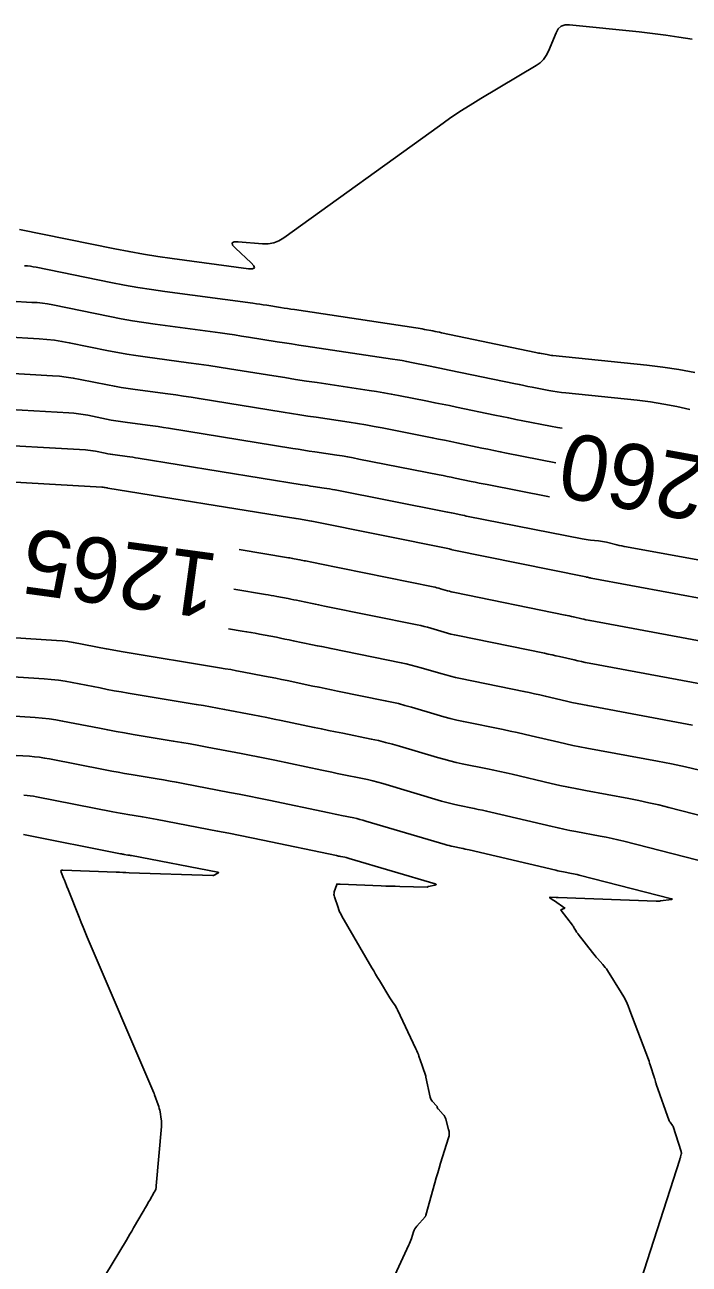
# Model space of a CAD drawing. Extents: x 658976 to 668721, y 639543 to 647196.
# Drawn here: x 662275.7 to 662336.7, y 642432.4 to 642546.2 of the extents above; entities that cross this region are included whole.
import ezdxf

# ---------------------------------------------------------------- set-up
doc = ezdxf.new("R2010")
doc.units = 0
for name, color, linetype in [('Ex_Contour Labels', 7, 'Continuous'), ('Ex_Major Contours', 7, 'Continuous'), ('Ex_Minor Contours', 7, 'Continuous')]:
    doc.layers.add(name, color=color, linetype=linetype)

msp = doc.modelspace()

# ---------------------------------------------------------------- linework, layer by layer
at = {"layer": 'Ex_Major Contours'}
for points in [[(662273.07, 642514.24), (662278.24, 642513.95), (662278.88, 642513.9), (662279.51, 642513.83), (662280.15, 642513.74), (662280.78, 642513.62), (662283.3, 642513.11), (662283.93, 642512.99), (662284.56, 642512.88), (662285.2, 642512.78), (662285.83, 642512.69), (662288.85, 642512.28), (662289.56, 642512.19), (662290.28, 642512.08), (662290.99, 642511.98), (662291.7, 642511.86), (662299.43, 642510.61), (662300.19, 642510.49), (662300.95, 642510.37), (662301.71, 642510.25), (662302.47, 642510.14), (662305.51, 642509.68), (662306.27, 642509.57), (662307.02, 642509.44), (662307.78, 642509.3), (662308.53, 642509.16), (662313.13, 642508.26), (662313.7, 642508.14), (662314.26, 642508.03), (662314.83, 642507.91), (662315.4, 642507.79), (662317.67, 642507.32), (662318.23, 642507.21), (662318.8, 642507.09), (662319.37, 642506.98), (662319.94, 642506.86), (662324.48, 642505.97)], [(662294.9, 642494.37), (662297.8, 642493.89), (662298.06, 642493.84), (662298.32, 642493.8), (662298.58, 642493.75), (662298.84, 642493.7), (662299.89, 642493.5), (662300.15, 642493.45), (662300.41, 642493.4), (662300.67, 642493.35), (662300.93, 642493.3), (662302.11, 642493.05), (662302.39, 642492.99), (662302.68, 642492.93), (662302.96, 642492.87), (662303.24, 642492.81), (662311.75, 642491.09), (662312.07, 642491.03), (662312.38, 642490.95), (662312.69, 642490.87), (662313, 642490.78), (662314.23, 642490.42), (662314.53, 642490.33), (662314.84, 642490.25), (662315.16, 642490.17), (662315.47, 642490.11), (662323.45, 642488.48), (662323.79, 642488.41), (662324.13, 642488.34), (662324.47, 642488.26), (662324.81, 642488.19), (662326.16, 642487.87), (662326.5, 642487.79), (662326.84, 642487.72), (662327.18, 642487.65), (662327.53, 642487.58), (662341.23, 642485.04)], [(662274.3, 642479.14), (662276.14, 642479.03), (662276.6, 642478.99), (662277.06, 642478.94), (662277.52, 642478.87), (662277.97, 642478.79), (662283.09, 642477.78), (662283.69, 642477.67), (662284.28, 642477.56), (662284.87, 642477.45), (662285.47, 642477.35), (662287.85, 642476.96), (662288.44, 642476.86), (662289.04, 642476.75), (662289.63, 642476.64), (662290.23, 642476.53), (662294.49, 642475.72), (662295.4, 642475.55), (662296.3, 642475.37), (662297.21, 642475.18), (662298.11, 642475), (662303.65, 642473.84), (662303.93, 642473.78), (662304.21, 642473.72), (662304.5, 642473.66), (662304.78, 642473.6), (662305.92, 642473.37), (662306.2, 642473.31), (662306.48, 642473.24), (662306.76, 642473.17), (662307.04, 642473.09), (662314.32, 642470.93), (662314.5, 642470.87), (662314.68, 642470.83), (662314.87, 642470.78), (662315.05, 642470.74), (662315.78, 642470.6), (662315.96, 642470.56), (662316.15, 642470.52), (662316.33, 642470.48), (662316.51, 642470.44), (662324.47, 642468.57), (662324.65, 642468.53), (662324.83, 642468.49), (662325.01, 642468.45), (662325.19, 642468.42), (662325.91, 642468.28), (662326.09, 642468.25), (662326.27, 642468.21), (662326.45, 642468.17), (662326.63, 642468.12), (662335.11, 642465.95), (662335.16, 642465.94), (662335.18, 642465.92), (662335.16, 642465.91), (662335.11, 642465.9), (662334.11, 642465.76), (662334.01, 642465.74), (662333.91, 642465.74), (662333.81, 642465.73), (662333.71, 642465.73), (662324.68, 642466.07), (662324.64, 642466.07), (662324.59, 642466.07), (662324.55, 642466.07), (662324.5, 642466.08), (662323.95, 642466.09), (662323.92, 642466.09), (662323.9, 642466.08), (662323.91, 642466.06), (662323.94, 642466.04), (662324.15, 642465.9), (662324.2, 642465.86), (662324.25, 642465.83), (662324.3, 642465.8), (662324.35, 642465.76), (662325.3, 642465.1), (662325.3, 642465.1), (662325.31, 642465.1), (662325.3, 642465.09), (662325.3, 642465.09), (662325.27, 642465.08), (662325.26, 642465.07), (662325.25, 642465.07), (662325, 642464.98), (662324.97, 642464.96), (662324.95, 642464.93), (662324.95, 642464.9), (662324.97, 642464.87), (662326, 642463.54), (662326.05, 642463.47), (662326.1, 642463.41), (662326.14, 642463.33), (662326.18, 642463.26), (662326.35, 642462.97), (662326.39, 642462.9), (662326.44, 642462.83), (662326.49, 642462.76), (662326.54, 642462.69), (662327.85, 642461.01), (662327.96, 642460.87), (662328.08, 642460.73), (662328.19, 642460.6), (662328.31, 642460.46), (662328.79, 642459.93), (662328.9, 642459.79), (662329.01, 642459.65), (662329.12, 642459.51), (662329.22, 642459.36), (662330.49, 642457.34), (662330.72, 642456.95), (662330.93, 642456.55), (662331.12, 642456.13), (662331.29, 642455.71), (662332.98, 642451.2), (662333.04, 642451.04), (662333.09, 642450.87), (662333.15, 642450.71), (662333.2, 642450.54), (662333.48, 642449.67), (662333.5, 642449.61), (662333.52, 642449.54), (662333.54, 642449.48), (662333.56, 642449.42), (662333.63, 642449.18), (662333.65, 642449.12), (662333.67, 642449.06), (662333.69, 642449), (662333.71, 642448.94), (662334.9, 642445.58), (662334.92, 642445.55), (662334.93, 642445.52), (662334.95, 642445.49), (662334.97, 642445.46), (662335.2, 642445.14), (662335.22, 642445.12), (662335.23, 642445.09), (662335.24, 642445.07), (662335.25, 642445.04), (662335.99, 642442.76), (662336, 642442.7), (662336.01, 642442.64), (662336.01, 642442.58), (662336, 642442.52), (662335.93, 642442.27), (662335.92, 642442.21), (662335.9, 642442.15), (662335.88, 642442.09), (662335.86, 642442.03), (662332.28, 642430.92)]]:
    msp.add_lwpolyline(points, dxfattribs=at)
at = {"layer": 'Ex_Minor Contours'}
for points in [[(662275.21, 642527.38), (662283.96, 642525.61), (662285.27, 642525.35), (662286.59, 642525.12), (662287.92, 642524.91), (662289.24, 642524.72), (662296.24, 642523.78), (662296.62, 642523.77), (662296.79, 642523.85), (662296.75, 642524.04), (662296.49, 642524.32), (662295.05, 642525.67), (662294.79, 642525.95), (662294.75, 642526.15), (662294.92, 642526.25), (662295.31, 642526.25), (662297.54, 642526.07), (662298.06, 642526.07), (662298.56, 642526.16), (662299.04, 642526.34), (662299.49, 642526.61), (662313.78, 642536.9), (662314.71, 642537.56), (662315.65, 642538.19), (662316.61, 642538.8), (662317.58, 642539.39), (662322.67, 642542.42), (662323.04, 642542.67), (662323.35, 642542.98), (662323.6, 642543.33), (662323.8, 642543.73), (662324.5, 642545.41), (662324.71, 642545.78), (662324.98, 642546.02), (662325.33, 642546.15), (662325.75, 642546.16), (662332.15, 642545.5), (662333.37, 642545.36), (662334.58, 642545.21), (662335.79, 642545.03), (662337, 642544.84)], [(662275.68, 642524.05), (662275.94, 642524.03), (662276.21, 642524), (662276.47, 642523.96), (662276.73, 642523.92), (662283.61, 642522.52), (662284.85, 642522.28), (662286.09, 642522.06), (662287.33, 642521.86), (662288.57, 642521.69), (662296.65, 642520.61), (662296.97, 642520.56), (662297.29, 642520.52), (662297.6, 642520.47), (662297.92, 642520.42), (662299.19, 642520.21), (662299.51, 642520.16), (662299.83, 642520.11), (662300.15, 642520.06), (662300.47, 642520.02), (662311.62, 642518.35), (662311.82, 642518.32), (662312.01, 642518.29), (662312.21, 642518.25), (662312.41, 642518.21), (662313.19, 642518.06), (662313.39, 642518.02), (662313.59, 642517.98), (662313.78, 642517.94), (662313.98, 642517.9), (662322.63, 642516.1), (662322.76, 642516.07), (662322.89, 642516.04), (662323.02, 642516.02), (662323.15, 642515.99), (662323.67, 642515.89), (662323.81, 642515.86), (662323.94, 642515.84), (662324.07, 642515.82), (662324.2, 642515.81), (662332.84, 642514.93), (662334.32, 642514.75), (662335.79, 642514.52), (662337.26, 642514.24)], [(662274.42, 642520.8), (662276.35, 642520.69), (662276.83, 642520.66), (662277.31, 642520.61), (662277.78, 642520.54), (662278.26, 642520.45), (662283.51, 642519.38), (662284.54, 642519.18), (662285.58, 642519), (662286.62, 642518.83), (662287.66, 642518.69), (662293.63, 642517.89), (662294.29, 642517.8), (662294.95, 642517.7), (662295.61, 642517.6), (662296.26, 642517.5), (662298.89, 642517.07), (662299.55, 642516.97), (662300.2, 642516.87), (662300.86, 642516.77), (662301.52, 642516.67), (662309.48, 642515.48), (662309.92, 642515.41), (662310.35, 642515.34), (662310.78, 642515.26), (662311.22, 642515.18), (662312.95, 642514.83), (662313.38, 642514.75), (662313.81, 642514.66), (662314.24, 642514.57), (662314.68, 642514.48), (662320.76, 642513.22), (662321.14, 642513.14), (662321.53, 642513.06), (662321.91, 642512.98), (662322.3, 642512.91), (662323.84, 642512.6), (662324.22, 642512.53), (662324.61, 642512.47), (662325, 642512.42), (662325.39, 642512.37), (662331.95, 642511.7), (662333.18, 642511.55), (662334.39, 642511.36), (662335.6, 642511.13), (662336.8, 642510.86)], [(662273.93, 642517.51), (662277.02, 642517.34), (662277.72, 642517.29), (662278.41, 642517.21), (662279.1, 642517.11), (662279.78, 642516.98), (662283.4, 642516.25), (662284.24, 642516.09), (662285.07, 642515.94), (662285.91, 642515.81), (662286.75, 642515.69), (662290.73, 642515.15), (662291.67, 642515.03), (662292.61, 642514.89), (662293.55, 642514.75), (662294.49, 642514.6), (662298.58, 642513.94), (662299.58, 642513.78), (662300.57, 642513.62), (662301.57, 642513.47), (662302.57, 642513.32), (662307.34, 642512.6), (662308.02, 642512.5), (662308.69, 642512.39), (662309.36, 642512.27), (662310.03, 642512.14), (662312.7, 642511.61), (662313.37, 642511.48), (662314.04, 642511.34), (662314.71, 642511.21), (662315.37, 642511.07), (662318.89, 642510.34), (662319.53, 642510.21), (662320.16, 642510.08), (662320.8, 642509.95), (662321.44, 642509.82), (662324, 642509.32), (662324.64, 642509.2), (662325.06, 642509.13)], [(662272.21, 642510.97), (662279.75, 642510.55), (662280.19, 642510.52), (662280.62, 642510.47), (662281.05, 642510.4), (662281.48, 642510.32), (662283.19, 642509.98), (662283.62, 642509.89), (662284.05, 642509.82), (662284.49, 642509.75), (662284.92, 642509.69), (662286.97, 642509.41), (662287.46, 642509.35), (662287.94, 642509.28), (662288.43, 642509.2), (662288.91, 642509.13), (662300.31, 642507.28), (662300.81, 642507.2), (662301.32, 642507.12), (662301.82, 642507.04), (662302.33, 642506.97), (662304.35, 642506.66), (662304.86, 642506.59), (662305.36, 642506.5), (662305.87, 642506.41), (662306.37, 642506.31), (662313.75, 642504.86), (662314.12, 642504.79), (662314.49, 642504.71), (662314.86, 642504.64), (662315.23, 642504.56), (662316.7, 642504.25), (662317.07, 642504.18), (662317.44, 642504.1), (662317.81, 642504.03), (662318.18, 642503.96), (662323.91, 642502.83)], [(662271.35, 642507.7), (662281.27, 642507.14), (662281.5, 642507.13), (662281.73, 642507.1), (662281.95, 642507.07), (662282.18, 642507.03), (662283.09, 642506.84), (662283.32, 642506.8), (662283.55, 642506.76), (662283.77, 642506.72), (662284, 642506.69), (662285.09, 642506.54), (662285.35, 642506.51), (662285.61, 642506.47), (662285.86, 642506.43), (662286.12, 642506.39), (662301.19, 642503.95), (662301.44, 642503.91), (662301.69, 642503.87), (662301.94, 642503.83), (662302.19, 642503.79), (662303.2, 642503.64), (662303.45, 642503.6), (662303.7, 642503.56), (662303.95, 642503.52), (662304.2, 642503.47), (662314.37, 642501.47), (662314.55, 642501.43), (662314.72, 642501.4), (662314.89, 642501.36), (662315.06, 642501.33), (662315.74, 642501.19), (662315.91, 642501.15), (662316.08, 642501.12), (662316.25, 642501.08), (662316.42, 642501.05), (662326.91, 642498.98), (662327.09, 642498.95), (662327.28, 642498.92), (662327.46, 642498.89), (662327.65, 642498.87), (662328.4, 642498.8), (662328.59, 642498.77), (662328.78, 642498.74), (662328.96, 642498.71), (662329.15, 642498.67), (662330.09, 642498.43), (662330.31, 642498.38), (662330.53, 642498.33), (662330.75, 642498.29), (662330.97, 642498.25), (662351.01, 642494.6)], [(662270.49, 642504.43), (662282.78, 642503.74), (662282.81, 642503.74), (662282.83, 642503.73), (662282.86, 642503.73), (662282.88, 642503.73), (662282.99, 642503.71), (662283.01, 642503.7), (662283.04, 642503.7), (662283.06, 642503.69), (662283.09, 642503.69), (662283.21, 642503.67), (662283.24, 642503.67), (662283.27, 642503.66), (662283.3, 642503.66), (662283.33, 642503.65), (662300.02, 642500.95), (662300.22, 642500.92), (662300.42, 642500.89), (662300.62, 642500.85), (662300.83, 642500.82), (662302.03, 642500.62), (662302.05, 642500.62), (662302.07, 642500.61), (662314.7, 642498.06), (662314.72, 642498.05), (662314.74, 642498.05), (662314.76, 642498.04), (662314.78, 642498.04), (662314.86, 642498.01), (662314.88, 642498.01), (662314.9, 642498), (662314.93, 642498), (662314.95, 642497.99), (662327.24, 642495.49), (662327.28, 642495.48), (662327.32, 642495.48), (662327.36, 642495.47), (662327.4, 642495.46), (662327.57, 642495.42), (662327.61, 642495.41), (662327.65, 642495.4), (662327.69, 642495.39), (662327.73, 642495.38), (662349.59, 642491.33)], [(662295.4, 642498), (662299.92, 642497.25), (662300.05, 642497.23), (662300.18, 642497.21), (662300.31, 642497.18), (662300.44, 642497.16), (662300.97, 642497.06), (662301.1, 642497.03), (662301.23, 642497.01), (662301.36, 642496.98), (662301.49, 642496.96), (662302.08, 642496.83), (662302.23, 642496.8), (662302.37, 642496.77), (662302.51, 642496.74), (662302.65, 642496.71), (662313.22, 642494.58), (662313.39, 642494.54), (662313.56, 642494.5), (662313.72, 642494.46), (662313.89, 642494.41), (662314.54, 642494.21), (662314.71, 642494.17), (662314.87, 642494.12), (662315.04, 642494.08), (662315.21, 642494.05), (662325.34, 642491.99), (662325.53, 642491.95), (662325.72, 642491.91), (662325.91, 642491.87), (662326.1, 642491.82), (662326.87, 642491.64), (662327.06, 642491.6), (662327.25, 642491.56), (662327.44, 642491.52), (662327.63, 642491.48), (662345.41, 642488.19)], [(662294.41, 642490.73), (662295.68, 642490.52), (662296.07, 642490.46), (662296.47, 642490.39), (662296.86, 642490.32), (662297.25, 642490.24), (662298.81, 642489.95), (662299.2, 642489.87), (662299.59, 642489.79), (662299.98, 642489.72), (662300.36, 642489.64), (662302.13, 642489.26), (662302.56, 642489.18), (662302.98, 642489.09), (662303.41, 642489), (662303.83, 642488.91), (662310.28, 642487.61), (662310.74, 642487.51), (662311.2, 642487.4), (662311.65, 642487.28), (662312.1, 642487.16), (662313.91, 642486.62), (662314.36, 642486.49), (662314.81, 642486.37), (662315.27, 642486.26), (662315.73, 642486.16), (662321.55, 642484.98), (662322.04, 642484.88), (662322.53, 642484.77), (662323.02, 642484.66), (662323.51, 642484.55), (662325.46, 642484.09), (662325.95, 642483.98), (662326.44, 642483.88), (662326.93, 642483.78), (662327.42, 642483.68), (662337.05, 642481.9)], [(662272.48, 642490.05), (662278.61, 642489.66), (662279.13, 642489.62), (662279.64, 642489.56), (662280.15, 642489.48), (662280.66, 642489.39), (662282.69, 642488.99), (662283.2, 642488.89), (662283.71, 642488.8), (662284.22, 642488.71), (662284.73, 642488.62), (662293.57, 642487.16), (662294.09, 642487.07), (662294.61, 642486.98), (662295.13, 642486.88), (662295.65, 642486.79), (662297.73, 642486.39), (662298.25, 642486.29), (662298.77, 642486.19), (662299.28, 642486.08), (662299.8, 642485.98), (662302.16, 642485.48), (662302.73, 642485.36), (662303.29, 642485.25), (662303.86, 642485.13), (662304.42, 642485.01), (662308.81, 642484.13), (662309.41, 642484), (662310.02, 642483.86), (662310.61, 642483.7), (662311.21, 642483.53), (662313.59, 642482.82), (662314.18, 642482.65), (662314.78, 642482.49), (662315.39, 642482.35), (662315.99, 642482.22), (662319.65, 642481.48), (662320.29, 642481.34), (662320.93, 642481.21), (662321.57, 642481.06), (662322.21, 642480.92), (662324.76, 642480.32), (662325.4, 642480.17), (662326.04, 642480.03), (662326.68, 642479.9), (662327.32, 642479.78), (662333.81, 642478.58), (662335.11, 642478.33), (662336.39, 642478.05), (662337.68, 642477.76)], [(662273.16, 642486.41), (662277.48, 642486.13), (662278.13, 642486.08), (662278.78, 642486.01), (662279.42, 642485.91), (662280.06, 642485.8), (662282.62, 642485.3), (662283.26, 642485.17), (662283.9, 642485.05), (662284.54, 642484.94), (662285.18, 642484.83), (662291.45, 642483.79), (662292.1, 642483.68), (662292.75, 642483.57), (662293.4, 642483.45), (662294.05, 642483.33), (662296.65, 642482.83), (662297.3, 642482.71), (662297.94, 642482.58), (662298.59, 642482.45), (662299.24, 642482.32), (662302.29, 642481.68), (662302.94, 642481.54), (662303.6, 642481.4), (662304.25, 642481.27), (662304.91, 642481.14), (662307.53, 642480.61), (662308.19, 642480.47), (662308.84, 642480.31), (662309.48, 642480.14), (662310.12, 642479.96), (662313.62, 642478.92), (662314.18, 642478.76), (662314.75, 642478.61), (662315.32, 642478.47), (662315.89, 642478.35), (662318.19, 642477.88), (662318.77, 642477.77), (662319.34, 642477.64), (662319.91, 642477.51), (662320.48, 642477.38), (662324.06, 642476.54), (662324.85, 642476.36), (662325.64, 642476.19), (662326.43, 642476.03), (662327.22, 642475.88), (662331.18, 642475.15), (662332.1, 642474.97), (662333.02, 642474.77), (662333.94, 642474.56), (662334.85, 642474.34), (662349.54, 642470.58)], [(662273.84, 642482.77), (662276.66, 642482.59), (662277.29, 642482.54), (662277.92, 642482.47), (662278.54, 642482.38), (662279.16, 642482.26), (662282.55, 642481.6), (662283.32, 642481.45), (662284.09, 642481.31), (662284.86, 642481.17), (662285.64, 642481.04), (662289.33, 642480.43), (662290.11, 642480.29), (662290.9, 642480.16), (662291.68, 642480.02), (662292.45, 642479.87), (662295.57, 642479.28), (662296.35, 642479.13), (662297.12, 642478.97), (662297.9, 642478.82), (662298.68, 642478.66), (662302.97, 642477.76), (662303.44, 642477.66), (662303.91, 642477.56), (662304.38, 642477.46), (662304.84, 642477.37), (662306.72, 642476.99), (662307.19, 642476.89), (662307.66, 642476.78), (662308.12, 642476.66), (662308.58, 642476.53), (662313.97, 642474.92), (662314.34, 642474.82), (662314.72, 642474.72), (662315.09, 642474.63), (662315.47, 642474.55), (662316.99, 642474.24), (662317.36, 642474.16), (662317.74, 642474.08), (662318.12, 642474), (662318.5, 642473.91), (662324.13, 642472.59), (662324.68, 642472.46), (662325.23, 642472.34), (662325.78, 642472.23), (662326.33, 642472.12), (662328.54, 642471.71), (662329.1, 642471.61), (662329.65, 642471.49), (662330.19, 642471.37), (662330.74, 642471.23), (662349.79, 642466.35)], [(662275.62, 642475.46), (662275.91, 642475.44), (662276.2, 642475.41), (662276.49, 642475.37), (662276.77, 642475.31), (662283.79, 642473.93), (662284.13, 642473.87), (662284.47, 642473.81), (662284.81, 642473.75), (662285.15, 642473.69), (662286.5, 642473.46), (662286.84, 642473.41), (662287.18, 642473.35), (662287.52, 642473.28), (662287.86, 642473.22), (662293.41, 642472.16), (662294.45, 642471.96), (662295.48, 642471.76), (662296.52, 642471.55), (662297.55, 642471.34), (662304.32, 642469.92), (662304.42, 642469.89), (662304.52, 642469.87), (662304.62, 642469.85), (662304.72, 642469.83), (662305.11, 642469.76), (662305.21, 642469.73), (662305.3, 642469.71), (662305.4, 642469.69), (662305.5, 642469.66), (662313.39, 642467.31), (662313.46, 642467.28), (662313.49, 642467.26), (662313.46, 642467.23), (662313.38, 642467.21), (662312.77, 642467.08), (662312.76, 642467.08), (662312.75, 642467.08), (662312.75, 642467.07), (662312.74, 642467.06), (662312.71, 642467.04), (662312.7, 642467.03), (662312.69, 642467.03), (662312.68, 642467.02), (662312.67, 642467.02), (662310.14, 642467.09), (662309.72, 642467.1), (662309.29, 642467.11), (662308.87, 642467.12), (662308.44, 642467.14), (662304.68, 642467.29), (662304.64, 642467.29), (662304.61, 642467.3), (662304.36, 642467.3), (662304.35, 642467.3), (662304.35, 642467.3), (662304.35, 642467.3), (662304.35, 642467.3), (662304.35, 642467.29), (662304.36, 642467.28), (662304.36, 642467.28), (662304.35, 642467.28), (662304.35, 642467.27), (662304.13, 642466.59), (662304.11, 642466.48), (662304.1, 642466.36), (662304.11, 642466.25), (662304.14, 642466.13), (662304.47, 642465.15), (662304.54, 642464.94), (662304.62, 642464.75), (662304.72, 642464.56), (662304.82, 642464.37), (662307.58, 642459.63), (662307.75, 642459.33), (662307.92, 642459.03), (662308.1, 642458.74), (662308.28, 642458.45), (662309.24, 642456.87), (662309.3, 642456.78), (662309.35, 642456.69), (662309.41, 642456.6), (662309.47, 642456.51), (662309.71, 642456.15), (662309.77, 642456.06), (662309.82, 642455.97), (662309.87, 642455.87), (662309.92, 642455.77), (662311.63, 642452.17), (662311.71, 642452), (662311.78, 642451.84), (662311.85, 642451.67), (662311.91, 642451.5), (662312.21, 642450.65), (662312.24, 642450.56), (662312.27, 642450.47), (662312.3, 642450.38), (662312.33, 642450.3), (662312.45, 642449.94), (662312.48, 642449.85), (662312.5, 642449.76), (662312.53, 642449.67), (662312.55, 642449.58), (662312.94, 642447.76), (662312.97, 642447.66), (662313.01, 642447.56), (662313.06, 642447.47), (662313.13, 642447.38), (662313.54, 642446.93), (662313.56, 642446.91), (662313.57, 642446.89), (662313.58, 642446.87), (662313.59, 642446.84), (662313.61, 642446.74), (662313.62, 642446.72), (662313.63, 642446.7), (662313.64, 642446.68), (662313.66, 642446.66), (662314.13, 642446.14), (662314.21, 642446.05), (662314.27, 642445.94), (662314.33, 642445.83), (662314.37, 642445.72), (662314.63, 642444.78), (662314.67, 642444.59), (662314.68, 642444.39), (662314.67, 642444.2), (662314.62, 642444), (662313.9, 642441.69), (662313.76, 642441.24), (662313.63, 642440.79), (662313.5, 642440.33), (662313.37, 642439.88), (662312.55, 642436.92), (662312.54, 642436.91), (662312.54, 642436.9), (662312.53, 642436.88), (662312.53, 642436.87), (662312.5, 642436.81), (662312.49, 642436.8), (662312.48, 642436.78), (662312.48, 642436.77), (662312.47, 642436.76), (662311.72, 642435.92), (662311.62, 642435.8), (662311.54, 642435.67), (662311.47, 642435.53), (662311.41, 642435.38), (662311.21, 642434.78), (662311.16, 642434.63), (662311.1, 642434.48), (662311.04, 642434.33), (662310.98, 642434.19), (662307.47, 642426.63)], [(662275.58, 642471.84), (662284.49, 642470.09), (662284.57, 642470.07), (662284.66, 642470.05), (662284.74, 642470.04), (662284.82, 642470.03), (662285.16, 642469.97), (662285.24, 642469.96), (662285.33, 642469.94), (662285.41, 642469.93), (662285.49, 642469.91), (662293.43, 642468.4), (662293.47, 642468.38), (662293.49, 642468.37), (662293.48, 642468.34), (662293.44, 642468.31), (662293.02, 642468.09), (662293.01, 642468.09), (662292.99, 642468.09), (662292.98, 642468.08), (662292.97, 642468.08), (662285.28, 642468.34), (662284.98, 642468.35), (662284.69, 642468.36), (662284.39, 642468.38), (662284.09, 642468.39), (662279.18, 642468.59), (662279.09, 642468.59), (662279.03, 642468.55), (662279.02, 642468.49), (662279.04, 642468.4), (662279.26, 642467.83), (662279.27, 642467.82), (662279.27, 642467.8), (662279.28, 642467.79), (662279.29, 642467.77), (662279.31, 642467.71), (662279.32, 642467.7), (662279.33, 642467.68), (662279.33, 642467.67), (662279.34, 642467.65), (662279.53, 642467.16), (662279.57, 642467.07), (662279.6, 642466.98), (662279.64, 642466.89), (662279.67, 642466.81), (662280.69, 642464.25), (662280.87, 642463.79), (662281.06, 642463.34), (662281.25, 642462.89), (662281.44, 642462.44), (662287.56, 642448.13), (662287.58, 642448.09), (662287.59, 642448.05), (662287.61, 642448.01), (662287.62, 642447.97), (662287.96, 642447.04), (662288.01, 642446.88), (662288.05, 642446.72), (662288.09, 642446.56), (662288.12, 642446.39), (662288.22, 642445.73), (662288.24, 642445.56), (662288.25, 642445.4), (662288.25, 642445.23), (662288.24, 642445.06), (662287.77, 642439.6), (662287.75, 642439.45), (662287.72, 642439.31), (662287.66, 642439.16), (662287.59, 642439.03), (662287.17, 642438.3), (662287.09, 642438.16), (662286.97, 642437.95), (662286.93, 642437.88), (662286.73, 642437.54), (662286.65, 642437.4), (662286.57, 642437.26), (662285.68, 642435.74), (662285.52, 642435.46), (662285.36, 642435.18), (662285.19, 642434.91), (662285.03, 642434.63), (662277.32, 642421.9)]]:
    msp.add_lwpolyline(points, dxfattribs=at)

# ---------------------------------------------------------------- texts
at = {"layer": 'Ex_Contour Labels'}
for s, rotation, p in [('1260', 169.7045, (662343.06, 642505.64)), ('1265', 172.2274, (662293.66, 642497.57))]:
    msp.add_text(s, height=6, rotation=rotation, dxfattribs=at).set_placement(p)

doc.saveas('drawing.dxf')
